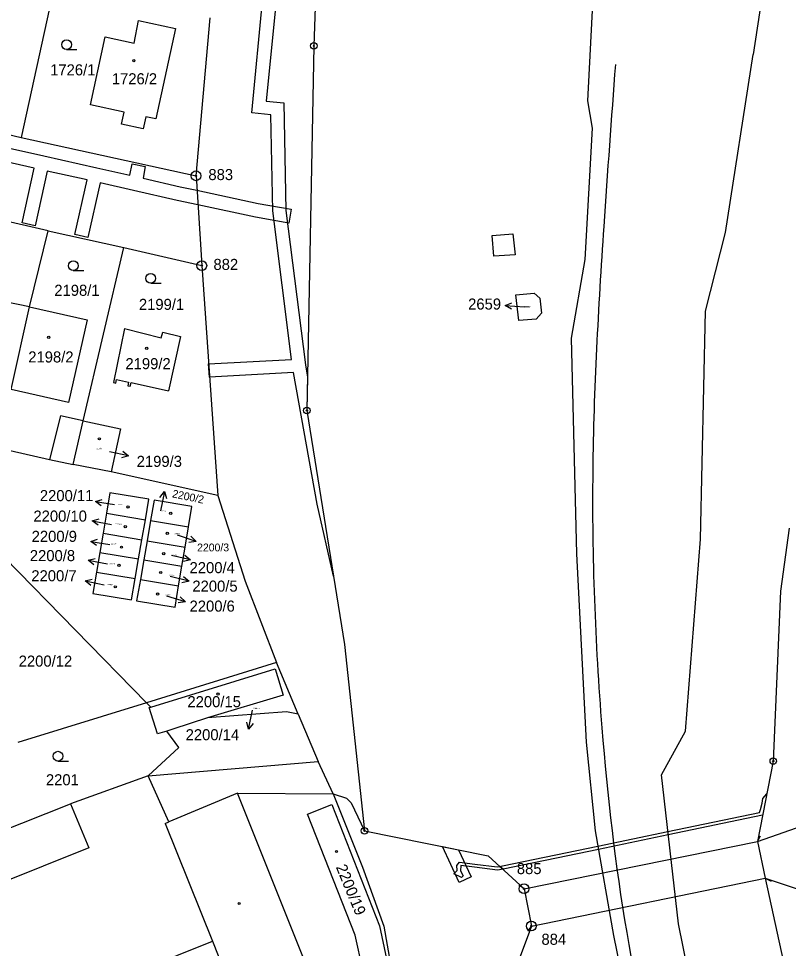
# Model space of a CAD drawing. Extents: x -755819 to -753140, y -1169796 to -1166000.
# Drawn here: x -754683.2 to -754565, y -1168163 to -1168020.1 of the extents above; entities that cross this region are included whole.
import ezdxf

# ---------------------------------------------------------------- set-up
doc = ezdxf.new("R2010")
doc.units = 0
for name, color, linetype in [('Vrstva 1', 7, 'Continuous'), ('Vrstva 10', 7, 'Continuous'), ('Vrstva 13', 7, 'Continuous'), ('Vrstva 16', 7, 'Continuous'), ('Vrstva 17', 7, 'Continuous'), ('Vrstva 18', 7, 'Continuous'), ('Vrstva 19', 7, 'Continuous'), ('Vrstva 24', 7, 'Continuous'), ('Vrstva 25', 7, 'Continuous'), ('Vrstva 26', 7, 'Continuous'), ('Vrstva 27', 7, 'Continuous'), ('Vrstva 4', 7, 'Continuous'), ('Vrstva 6', 7, 'Continuous')]:
    doc.layers.add(name, color=color, linetype=linetype)

msp = doc.modelspace()

# ---------------------------------------------------------------- linework, layer by layer
at = {"layer": 'Vrstva 1'}
for p, q in [((-754636.25, -1167978.42), (-754637.87, -1168024.31)), ((-754565.11, -1167990.68), (-754570.42, -1168025.66)), ((-754677.42, -1168013.59), (-754682.81, -1168038.37)), ((-754594.95, -1168015.34), (-754595.86, -1168032.74)), ((-754665.46, -1168023.89), (-754664.81, -1168020.42)), ((-754664.81, -1168020.42), (-754659.14, -1168021.64)), ((-754655.96, -1168044.28), (-754653.79, -1168020.02)), ((-754659.14, -1168021.64), (-754662.13, -1168035.55)), ((-754672.18, -1168033.37), (-754669.91, -1168022.92)), ((-754669.91, -1168022.92), (-754665.46, -1168023.89)), ((-754637.87, -1168024.31), (-754638.94, -1168080.35)), ((-754574.66, -1168053), (-754570.42, -1168025.66)), ((-754705.96, -1168033.17), (-754682.81, -1168038.37)), ((-754666.99, -1168034.49), (-754672.18, -1168033.37)), ((-754595.86, -1168032.74), (-754595.14, -1168036.98)), ((-754667.39, -1168036.32), (-754666.99, -1168034.49)), ((-754663.66, -1168035.22), (-754664.06, -1168037.04)), ((-754662.13, -1168035.55), (-754663.66, -1168035.22)), ((-754664.06, -1168037.04), (-754667.39, -1168036.32)), ((-754595.14, -1168036.98), (-754596.27, -1168057.13)), ((-754682.81, -1168038.37), (-754655.96, -1168044.28)), ((-754655.96, -1168044.28), (-754655.08, -1168058.07)), ((-754678.65, -1168052.73), (-754701.89, -1168047.4)), ((-754681.54, -1168064.43), (-754678.65, -1168052.73)), ((-754678.65, -1168052.73), (-754667.03, -1168055.3)), ((-754577.73, -1168065.08), (-754574.66, -1168053)), ((-754673.28, -1168081.93), (-754667.03, -1168055.3)), ((-754667.03, -1168055.3), (-754655.08, -1168058.07)), ((-754655.08, -1168058.07), (-754652.64, -1168093.38)), ((-754596.27, -1168057.13), (-754598.38, -1168069.24)), ((-754606.83, -1168062.55), (-754604.06, -1168062.32)), ((-754604.06, -1168062.32), (-754603.16, -1168063.1)), ((-754681.54, -1168064.43), (-754685.27, -1168063.63)), ((-754606.39, -1168066.49), (-754606.83, -1168062.55)), ((-754603.16, -1168063.1), (-754602.92, -1168065.4)), ((-754684.38, -1168077.09), (-754681.54, -1168064.43)), ((-754681.54, -1168064.43), (-754672.69, -1168066.41)), ((-754578.48, -1168100.09), (-754577.73, -1168065.08)), ((-754672.69, -1168066.41), (-754675.53, -1168079.1)), ((-754603.71, -1168066.3), (-754606.39, -1168066.49)), ((-754602.92, -1168065.4), (-754603.71, -1168066.3)), ((-754666.93, -1168067.76), (-754668.66, -1168076.04)), ((-754666.93, -1168067.76), (-754661.3, -1168069.18)), ((-754661.3, -1168069.18), (-754661.07, -1168068.29)), ((-754661.07, -1168068.29), (-754658.35, -1168068.98)), ((-754658.35, -1168068.98), (-754660.18, -1168077.33)), ((-754598.38, -1168069.24), (-754597.52, -1168102.37)), ((-754668.66, -1168076.04), (-754668.3, -1168076.12)), ((-754668.3, -1168076.12), (-754668.17, -1168075.55)), ((-754668.17, -1168075.55), (-754666.32, -1168075.97)), ((-754666.32, -1168075.97), (-754666.44, -1168076.53)), ((-754666.44, -1168076.53), (-754666.07, -1168076.61)), ((-754666.07, -1168076.61), (-754665.95, -1168076.05)), ((-754665.95, -1168076.05), (-754660.18, -1168077.33)), ((-754675.53, -1168079.1), (-754684.38, -1168077.09)), ((-754638.94, -1168080.35), (-754633.14, -1168116.31)), ((-754674.86, -1168088.65), (-754673.28, -1168081.93)), ((-754673.28, -1168081.93), (-754667.56, -1168083.16)), ((-754667.56, -1168083.16), (-754668.98, -1168089.78)), ((-754686.34, -1168086.08), (-754678.46, -1168087.84)), ((-754678.46, -1168087.84), (-754674.86, -1168088.65)), ((-754668.98, -1168089.78), (-754674.86, -1168088.65)), ((-754652.64, -1168093.38), (-754668.98, -1168089.78)), ((-754669.2, -1168092.97), (-754669.73, -1168096.1)), ((-754663.2, -1168093.98), (-754669.2, -1168092.97)), ((-754652.64, -1168093.38), (-754648.42, -1168106.54)), ((-754663.75, -1168097.11), (-754663.2, -1168093.98)), ((-754662.42, -1168094.11), (-754662.95, -1168097.24)), ((-754656.59, -1168095.09), (-754662.42, -1168094.11)), ((-754657.12, -1168098.22), (-754656.59, -1168095.09)), ((-754669.73, -1168096.1), (-754670.25, -1168099.2)), ((-754669.73, -1168096.1), (-754663.75, -1168097.11)), ((-754664.28, -1168100.2), (-754663.75, -1168097.11)), ((-754662.95, -1168097.24), (-754663.48, -1168100.34)), ((-754662.95, -1168097.24), (-754657.12, -1168098.22)), ((-754670.25, -1168099.2), (-754670.74, -1168102.15)), ((-754670.25, -1168099.2), (-754664.28, -1168100.2)), ((-754657.64, -1168101.32), (-754657.12, -1168098.22)), ((-754664.79, -1168103.15), (-754664.28, -1168100.2)), ((-754663.48, -1168100.34), (-754664, -1168103.28)), ((-754663.48, -1168100.34), (-754657.64, -1168101.32)), ((-754580.81, -1168129.58), (-754578.48, -1168100.09)), ((-754670.74, -1168102.15), (-754671.25, -1168105.15)), ((-754670.74, -1168102.15), (-754664.79, -1168103.15)), ((-754658.13, -1168104.27), (-754657.64, -1168101.32)), ((-754597.52, -1168102.37), (-754596.05, -1168131.3)), ((-754685.36, -1168102.92), (-754663.57, -1168125.25)), ((-754665.3, -1168106.15), (-754664.79, -1168103.15)), ((-754664, -1168103.28), (-754664.52, -1168106.28)), ((-754664, -1168103.28), (-754658.13, -1168104.27)), ((-754671.25, -1168105.15), (-754671.8, -1168108.44)), ((-754671.25, -1168105.15), (-754665.3, -1168106.15)), ((-754658.64, -1168107.27), (-754658.13, -1168104.27)), ((-754665.86, -1168109.44), (-754665.3, -1168106.15)), ((-754664.52, -1168106.28), (-754665.09, -1168109.57)), ((-754664.52, -1168106.28), (-754658.64, -1168107.27)), ((-754648.42, -1168106.54), (-754643.62, -1168119.04)), ((-754659.19, -1168110.56), (-754658.64, -1168107.27)), ((-754671.8, -1168108.44), (-754665.86, -1168109.44)), ((-754665.09, -1168109.57), (-754659.19, -1168110.56)), ((-754633.14, -1168116.31), (-754630.09, -1168144.91)), ((-754643.62, -1168119.04), (-754663.57, -1168125.25)), ((-754640.28, -1168127), (-754643.62, -1168119.04)), ((-754662.91, -1168125.91), (-754643.83, -1168120.05)), ((-754643.83, -1168120.05), (-754642.59, -1168124.09)), ((-754663.57, -1168125.25), (-754683.34, -1168131.34)), ((-754642.59, -1168124.09), (-754654.22, -1168127.57)), ((-754663.14, -1168125.99), (-754663.06, -1168125.96)), ((-754661.9, -1168130.03), (-754663.14, -1168125.99)), ((-754663.06, -1168125.96), (-754662.91, -1168125.91)), ((-754654.22, -1168127.57), (-754659.54, -1168129.28)), ((-754640.28, -1168127), (-754637.21, -1168134.25)), ((-754660.45, -1168129.58), (-754661.9, -1168130.03)), ((-754659.54, -1168129.28), (-754660.45, -1168129.58)), ((-754658.63, -1168132.11), (-754660.45, -1168129.58)), ((-754584.5, -1168136.3), (-754580.81, -1168129.58)), ((-754663.3, -1168136.45), (-754658.63, -1168132.11)), ((-754596.05, -1168131.3), (-754594.66, -1168144.9)), ((-754634.93, -1168139.22), (-754637.21, -1168134.25)), ((-754663.3, -1168136.45), (-754675.26, -1168140.78)), ((-754660.16, -1168143.55), (-754663.3, -1168136.45)), ((-754581.88, -1168159.21), (-754584.5, -1168136.3)), ((-754649.59, -1168139.11), (-754660.16, -1168143.55)), ((-754637.68, -1168168.95), (-754649.59, -1168139.11)), ((-754634.93, -1168139.22), (-754632.87, -1168139.91)), ((-754634.93, -1168139.22), (-754630.39, -1168150.5)), ((-754689.5, -1168146.42), (-754675.26, -1168140.78)), ((-754638.84, -1168142.36), (-754635.12, -1168140.86)), ((-754635.12, -1168140.86), (-754627.81, -1168159.53)), ((-754632.87, -1168139.91), (-754632.15, -1168140.61)), ((-754632.15, -1168140.61), (-754630.09, -1168144.91)), ((-754631.52, -1168160.94), (-754638.84, -1168142.36)), ((-754630.09, -1168144.91), (-754611.08, -1168148.74)), ((-754594.66, -1168144.9), (-754591.84, -1168161.02)), ((-754569.75, -1168146.56), (-754568.55, -1168152.21)), ((-754611.08, -1168148.74), (-754605.59, -1168153.82)), ((-754630.39, -1168150.5), (-754627.14, -1168159.54)), ((-754568.55, -1168152.21), (-754563.82, -1168153.78)), ((-754568.55, -1168152.21), (-754563.52, -1168175.17)), ((-754605.59, -1168153.82), (-754604.47, -1168159.54)), ((-754627.81, -1168159.53), (-754625.58, -1168170)), ((-754627.14, -1168159.54), (-754624.47, -1168174.43)), ((-754604.47, -1168159.54), (-754611.43, -1168178.36)), ((-754576.15, -1168187.44), (-754581.88, -1168159.21)), ((-754629.39, -1168170.79), (-754631.52, -1168160.94)), ((-754591.84, -1168161.02), (-754585.98, -1168189.76))]:
    msp.add_line(p, q, dxfattribs=at)
at = {"layer": 'Vrstva 10'}
msp.add_spline([(-754583.89, -1168189.29), (-754589.77, -1168160.55), (-754593.59, -1168129.08), (-754594.99, -1168089.63), (-754593.3, -1168052.05), (-754591.52, -1168027.17)], degree=3, dxfattribs=at)
at = {"layer": 'Vrstva 13'}
for p, q in [((-754564.88, -1168098.39), (-754566.23, -1168108.09)), ((-754566.23, -1168108.09), (-754567.32, -1168134.19)), ((-754567.32, -1168134.19), (-754569.75, -1168146.56)), ((-754569.75, -1168146.56), (-754556.64, -1168141.97))]:
    msp.add_line(p, q, dxfattribs=at)
at = {"layer": 'Vrstva 16'}
for p, q in [((-754608.49, -1168064.21), (-754605.5, -1168064.41)), ((-754604.74, -1168064.46), (-754605.5, -1168064.41)), ((-754666.32, -1168087.3), (-754669.26, -1168086.7)), ((-754660.81, -1168092.8), (-754661.41, -1168095.74)), ((-754671.43, -1168094.33), (-754668.47, -1168094.8)), ((-754671.9, -1168097.3), (-754668.95, -1168097.84)), ((-754655.97, -1168100.44), (-754658.82, -1168099.51)), ((-754672.14, -1168100.44), (-754669.18, -1168100.92)), ((-754672.53, -1168103.35), (-754669.58, -1168103.92)), ((-754656.81, -1168103.29), (-754659.73, -1168102.63)), ((-754673, -1168106.53), (-754670.06, -1168107.11)), ((-754657.04, -1168106.58), (-754659.94, -1168105.82)), ((-754657.59, -1168109.73), (-754660.46, -1168108.84)), ((-754647.89, -1168129.3), (-754647.28, -1168126.36))]:
    msp.add_line(p, q, dxfattribs=at)
for points in [[(-754607.53, -1168064.77), (-754608.49, -1168064.21), (-754607.46, -1168063.78)], [(-754667.2, -1168086.61), (-754666.32, -1168087.3), (-754667.4, -1168087.59)], [(-754661.5, -1168093.68), (-754660.81, -1168092.8), (-754660.52, -1168093.88)], [(-754670.52, -1168094.98), (-754671.43, -1168094.33), (-754670.37, -1168094)], [(-754671.01, -1168097.97), (-754671.9, -1168097.3), (-754670.83, -1168096.99)], [(-754671.23, -1168101.09), (-754672.14, -1168100.44), (-754671.08, -1168100.11)], [(-754656.76, -1168099.66), (-754655.97, -1168100.44), (-754657.07, -1168100.61)], [(-754671.64, -1168104.03), (-754672.53, -1168103.35), (-754671.45, -1168103.05)], [(-754657.67, -1168102.58), (-754656.81, -1168103.29), (-754657.89, -1168103.56)], [(-754672.12, -1168107.21), (-754673, -1168106.53), (-754671.93, -1168106.23)], [(-754657.88, -1168105.85), (-754657.04, -1168106.58), (-754658.13, -1168106.81)], [(-754658.4, -1168108.96), (-754657.59, -1168109.73), (-754658.7, -1168109.91)], [(-754647.2, -1168128.42), (-754647.89, -1168129.3), (-754648.18, -1168128.22)]]:
    msp.add_lwpolyline(points, dxfattribs=at)
at = {"layer": 'Vrstva 24'}
for centre, radius in [((-754637.87, -1168024.31), 0.5), ((-754637.87, -1168024.31), 0.1), ((-754655.96, -1168044.28), 0.75), ((-754655.96, -1168044.28), 0.1), ((-754655.08, -1168058.07), 0.75), ((-754655.08, -1168058.07), 0.1), ((-754638.94, -1168080.35), 0.5), ((-754638.94, -1168080.35), 0.1), ((-754567.32, -1168134.19), 0.5), ((-754567.32, -1168134.19), 0.1), ((-754630.09, -1168144.91), 0.5), ((-754630.09, -1168144.91), 0.1), ((-754605.59, -1168153.82), 0.75), ((-754605.59, -1168153.82), 0.1), ((-754604.47, -1168159.54), 0.75), ((-754604.47, -1168159.54), 0.1)]:
    msp.add_circle(centre, radius, dxfattribs=at)
at = {"layer": 'Vrstva 25'}
for p, q in [((-754675.85, -1168024.87), (-754674.25, -1168024.87)), ((-754674.81, -1168058.85), (-754673.21, -1168058.85)), ((-754662.92, -1168060.79), (-754661.32, -1168060.79)), ((-754677.17, -1168134.2), (-754675.57, -1168134.2))]:
    msp.add_line(p, q, dxfattribs=at)
for centre, radius in [((-754675.85, -1168024.12), 0.75), ((-754665.52, -1168026.57), 0.175), ((-754674.81, -1168058.1), 0.75), ((-754662.92, -1168060.04), 0.75), ((-754678.58, -1168069.1), 0.175), ((-754663.53, -1168070.8), 0.175), ((-754670.81, -1168084.69), 0.175), ((-754666.41, -1168095.15), 0.175), ((-754659.86, -1168096.13), 0.175), ((-754666.84, -1168098.2), 0.175), ((-754660.39, -1168099.23), 0.175), ((-754667.41, -1168101.33), 0.175), ((-754660.92, -1168102.32), 0.175), ((-754667.8, -1168104.11), 0.175), ((-754661.39, -1168105.23), 0.175), ((-754668.37, -1168107.43), 0.175), ((-754661.87, -1168108.55), 0.175), ((-754652.58, -1168123.91), 0.175), ((-754677.17, -1168133.45), 0.75), ((-754634.39, -1168148.09), 0.175), ((-754649.34, -1168156.08), 0.175)]:
    msp.add_circle(centre, radius, dxfattribs=at)
at = {"layer": 'Vrstva 26'}
for p, q in [((-754569.75, -1168146.56), (-754569.28, -1168145.68)), ((-754568.55, -1168152.21), (-754567.66, -1168152.67)), ((-754605.59, -1168153.82), (-754606.39, -1168153.22)), ((-754604.47, -1168159.54), (-754605.06, -1168160.35))]:
    msp.add_line(p, q, dxfattribs=at)
at = {"layer": 'Vrstva 27'}
for p, q in [((-754647.42, -1168034.61), (-754642.05, -1167979.34)), ((-754639.8, -1167978.89), (-754645.22, -1168032.81)), ((-754645.22, -1168032.81), (-754642.49, -1168033.08)), ((-754642.49, -1168033.08), (-754642.17, -1168049.61)), ((-754644.46, -1168034.89), (-754647.42, -1168034.61)), ((-754644.17, -1168049.64), (-754644.46, -1168034.89)), ((-754687.88, -1168039.29), (-754679.35, -1168041.23)), ((-754680.83, -1168043.11), (-754689.34, -1168041.17)), ((-754679.35, -1168041.23), (-754671.2, -1168043.04)), ((-754666.12, -1168044.2), (-754665.79, -1168042.42)), ((-754665.79, -1168042.42), (-754663.77, -1168042.87)), ((-754682.69, -1168051.5), (-754680.83, -1168043.11)), ((-754678.82, -1168043.56), (-754680.68, -1168051.96)), ((-754672.69, -1168044.92), (-754678.82, -1168043.56)), ((-754671.2, -1168043.04), (-754666.12, -1168044.2)), ((-754663.77, -1168042.87), (-754664.11, -1168044.66)), ((-754674.6, -1168053.32), (-754672.69, -1168044.92)), ((-754664.11, -1168044.66), (-754658.41, -1168045.95)), ((-754670.68, -1168045.37), (-754672.59, -1168053.76)), ((-754665.56, -1168046.54), (-754670.68, -1168045.37)), ((-754658.87, -1168048.05), (-754665.56, -1168046.54)), ((-754658.41, -1168045.95), (-754655.82, -1168046.5)), ((-754655.82, -1168046.5), (-754646.42, -1168048.51)), ((-754655.68, -1168048.74), (-754658.87, -1168048.05)), ((-754646.84, -1168050.63), (-754655.68, -1168048.74)), ((-754646.42, -1168048.51), (-754641.35, -1168049.42)), ((-754642.17, -1168049.61), (-754639.18, -1168073.3)), ((-754641.35, -1168049.42), (-754641.73, -1168051.54)), ((-754641.73, -1168051.54), (-754646.84, -1168050.63)), ((-754641.3, -1168072.49), (-754644.17, -1168049.64)), ((-754680.68, -1168051.96), (-754682.69, -1168051.5)), ((-754672.59, -1168053.76), (-754674.6, -1168053.32)), ((-754654.04, -1168073.19), (-754641.3, -1168072.49)), ((-754653.9, -1168075.19), (-754654.04, -1168073.19)), ((-754639.18, -1168073.3), (-754638.84, -1168075.2)), ((-754640.99, -1168074.48), (-754653.9, -1168075.19)), ((-754637.37, -1168094.74), (-754640.99, -1168074.48)), ((-754638.84, -1168075.2), (-754638.94, -1168080.35)), ((-754638.94, -1168080.35), (-754634.83, -1168105.8)), ((-754634.83, -1168105.8), (-754637.37, -1168094.74)), ((-754568.93, -1168139.93), (-754568.31, -1168139.24)), ((-754569.29, -1168141.65), (-754569.04, -1168140.65)), ((-754569.04, -1168140.65), (-754568.93, -1168139.93)), ((-754583.5, -1168145.04), (-754569.41, -1168142.12)), ((-754569.41, -1168142.12), (-754569.29, -1168141.65)), ((-754568.96, -1168142.53), (-754583.44, -1168145.55)), ((-754594.25, -1168147.27), (-754583.5, -1168145.04)), ((-754583.44, -1168145.55), (-754594.16, -1168147.78)), ((-754615.54, -1168152.84), (-754618.09, -1168147.33)), ((-754618.09, -1168147.33), (-754615.66, -1168147.82)), ((-754615.66, -1168147.82), (-754613.73, -1168152)), ((-754608.88, -1168150.3), (-754594.25, -1168147.27)), ((-754594.16, -1168147.78), (-754608.82, -1168150.83)), ((-754616.37, -1168151.54), (-754615.85, -1168151.02)), ((-754615.9, -1168150.22), (-754615.52, -1168149.72)), ((-754615.85, -1168151.02), (-754615.9, -1168150.22)), ((-754615.52, -1168149.72), (-754613.15, -1168150.02)), ((-754615.3, -1168150.26), (-754615.34, -1168151.05)), ((-754613.21, -1168150.52), (-754615.3, -1168150.26)), ((-754609.69, -1168150.97), (-754613.21, -1168150.52)), ((-754613.15, -1168150.02), (-754609.71, -1168150.47)), ((-754609.71, -1168150.47), (-754609.3, -1168150.39)), ((-754608.82, -1168150.83), (-754609.69, -1168150.97)), ((-754609.3, -1168150.39), (-754608.88, -1168150.3)), ((-754609.3, -1168150.39), (-754608.82, -1168150.83)), ((-754608.82, -1168150.83), (-754609.3, -1168150.39)), ((-754615.21, -1168152.09), (-754616.37, -1168151.54)), ((-754613.73, -1168152), (-754615.54, -1168152.84)), ((-754615.34, -1168151.05), (-754614.96, -1168151.84)), ((-754614.96, -1168151.84), (-754615.21, -1168152.09))]:
    msp.add_line(p, q, dxfattribs=at)
at = {"layer": 'Vrstva 4'}
for p, q in [((-754610.47, -1168053.44), (-754607.3, -1168053.19)), ((-754610.21, -1168056.6), (-754610.47, -1168053.44)), ((-754607.3, -1168053.19), (-754606.95, -1168056.42)), ((-754606.95, -1168056.42), (-754610.21, -1168056.6)), ((-754676.8, -1168081.17), (-754678.46, -1168087.84)), ((-754673.28, -1168081.93), (-754676.8, -1168081.17)), ((-754663.3, -1168136.45), (-754637.21, -1168134.25)), ((-754649.59, -1168139.11), (-754634.93, -1168139.22)), ((-754675.26, -1168140.78), (-754672.43, -1168147.52)), ((-754660.73, -1168143.79), (-754660.16, -1168143.55)), ((-754660.73, -1168143.79), (-754653.44, -1168161.88)), ((-754605.59, -1168153.82), (-754569.75, -1168146.56)), ((-754672.43, -1168147.52), (-754688.92, -1168154.13)), ((-754604.47, -1168159.54), (-754568.55, -1168152.21)), ((-754664.83, -1168166.43), (-754653.44, -1168161.88)), ((-754653.44, -1168161.88), (-754648.77, -1168173.46))]:
    msp.add_line(p, q, dxfattribs=at)
at = {"layer": 'Vrstva 6'}
for p, q in [((-754662.91, -1168125.91), (-754663.57, -1168125.25)), ((-754642.08, -1168126.63), (-754654.22, -1168127.57)), ((-754640.28, -1168127), (-754642.08, -1168126.63))]:
    msp.add_line(p, q, dxfattribs=at)

# ---------------------------------------------------------------- texts
at = {"layer": 'Vrstva 16'}
for s, height, p in [('2659', 1.7, (-754614.18, -1168064.83)), ('2199/3', 1.7, (-754665.08, -1168089)), ('2200/11', 1.7, (-754679.95, -1168094.26)), ('2200/10', 1.7, (-754680.94, -1168097.41)), ('2200/9', 1.7, (-754681.21, -1168100.52)), ('2200/3', 1.2, (-754655.8, -1168101.98)), ('2200/8', 1.7, (-754681.49, -1168103.48)), ('2200/4', 1.7, (-754656.96, -1168105.33)), ('2200/7', 1.7, (-754681.26, -1168106.58)), ('2200/5', 1.7, (-754656.53, -1168108.17)), ('2200/6', 1.7, (-754656.96, -1168111.24)), ('2200/14', 1.7, (-754657.56, -1168131))]:
    msp.add_text(s, height=height, dxfattribs=at).set_placement(p)
msp.add_text('2200/2', height=1.2, rotation=348.301, dxfattribs=at).set_placement((-754659.7, -1168093.66))
at = {"layer": 'Vrstva 17'}
for s, p in [('883', (-754654.07, -1168044.94)), ('882', (-754653.29, -1168058.74)), ('885', (-754606.7, -1168151.57)), ('884', (-754602.92, -1168162.43))]:
    msp.add_text(s, height=1.7, dxfattribs=at).set_placement(p)
at = {"layer": 'Vrstva 18'}
for s, height, p in [('1726/1', 1.7, (-754678.37, -1168028.85)), ('2198/1', 1.7, (-754677.73, -1168062.72)), ('2199/1', 1.7, (-754664.74, -1168064.88)), ('2659', 0.1, (-754604.9, -1168064.46)), ('2200/12', 1.7, (-754683.2, -1168119.69)), ('2200/14', 0.2, (-754647.22, -1168126.22)), ('2201', 1.7, (-754679.02, -1168137.92))]:
    msp.add_text(s, height=height, dxfattribs=at).set_placement(p)
at = {"layer": 'Vrstva 19'}
for s, height, p in [('1726/2', 1.7, (-754668.9, -1168030.22)), ('2198/2', 1.7, (-754681.73, -1168072.96)), ('2199/2', 1.7, (-754666.81, -1168073.99)), ('2199/3', 0.2, (-754671.26, -1168086.28)), ('2200/11', 0.2, (-754667.96, -1168094.88)), ('2200/2', 0.2, (-754661.42, -1168095.94)), ('2200/10', 0.2, (-754668.43, -1168097.93)), ('2200/3', 0.2, (-754659.25, -1168099.36)), ('2200/9', 0.2, (-754669.06, -1168100.93)), ('2200/4', 0.2, (-754659.73, -1168102.62)), ('2200/8', 0.2, (-754669.25, -1168103.98)), ('2200/5', 0.2, (-754660.13, -1168105.76)), ('2200/7', 0.2, (-754669.58, -1168107.2)), ('2200/6', 0.2, (-754660.69, -1168108.76)), ('2200/15', 1.7, (-754657.29, -1168125.92))]:
    msp.add_text(s, height=height, dxfattribs=at).set_placement(p)
msp.add_text('2200/19', height=1.7, rotation=292.495, dxfattribs=at).set_placement((-754634.52, -1168150.48))

doc.saveas('drawing.dxf')
